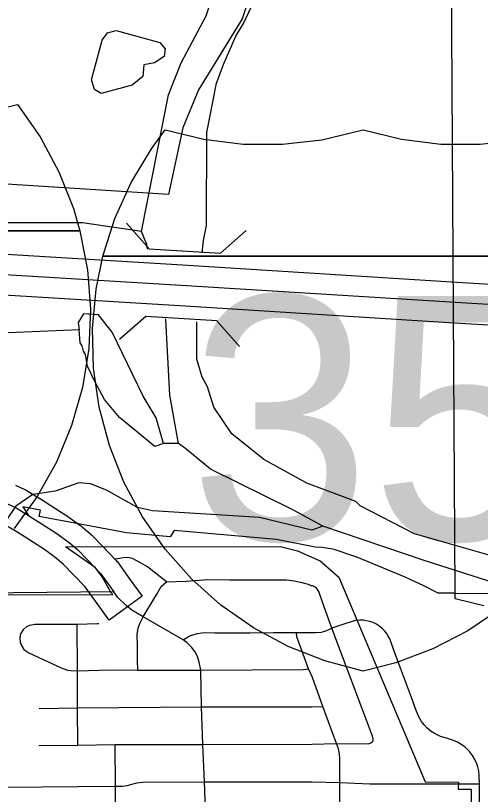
# Model space of a CAD drawing. Extents: x -1403959 to 81668, y -1400582 to 11018.
# Drawn here: x 6933 to 6999.4, y 8593.5 to 8704.7 of the extents above; entities that cross this region are included whole.
import ezdxf

# ---------------------------------------------------------------- set-up
doc = ezdxf.new("R2010")
doc.units = 0
for name, color, linetype in [('tdCiAirportTxt', 7, 'Continuous'), ('tdCiCityCartoShort', 7, 'Continuous'), ('tdCiCoBndryTxt', 7, 'Continuous'), ('tdCiRRCL', 7, 'Continuous'), ('tdCiSectLine', 7, 'Continuous'), ('tdCiSectNmbr', 7, 'Continuous'), ('tdCiSectTwpRng', 7, 'Continuous'), ('tdCoCityStreetMajor', 7, 'Continuous'), ('tdCoClipBndry', 7, 'Continuous'), ('tdCoSurfBitum', 7, 'Continuous'), ('tdCoSurfEarth', 7, 'Continuous'), ('tdCoSurfGravel', 7, 'Continuous')]:
    doc.layers.add(name, color=color, linetype=linetype)

msp = doc.modelspace()

# ---------------------------------------------------------------- linework, layer by layer
at = {"layer": 'tdCiAirportTxt'}
for points in [[(6890.15, 8673.13), (6897.86, 8672.68), (6901.39, 8672.43), (6921.31, 8671.2), (6928.56, 8670.78), (6957.63, 8669.01), (6995.26, 8666.65), (7020.52, 8665.15)], [(6892.86, 8667.15), (6897.49, 8666.88), (6901.01, 8666.64), (6920.96, 8665.4), (6928.22, 8664.98), (6957.27, 8663.21), (6994.9, 8660.86), (7022.53, 8659.21)]]:
    msp.add_lwpolyline(points, dxfattribs=at)
at = {"layer": 'tdCiCityCartoShort'}
msp.add_lwpolyline([(7033.2, 8661.43), (6995.07, 8663.73), (6957.44, 8666.08), (6928.38, 8667.85), (6921.13, 8668.27), (6901.19, 8669.51), (6897.67, 8669.75), (6893.02, 8670.02)], dxfattribs=at)
at = {"layer": 'tdCiCoBndryTxt'}
for points in [[(6898.38, 8644.36), (6899.83, 8644.54), (6900.72, 8644.55), (6901.36, 8644.41), (6902.48, 8644.07), (6907.13, 8642.52), (6922.47, 8637.92), (6929.63, 8635.79), (6931.81, 8635), (6933.11, 8634.39), (6934.9, 8633.3)], [(6934.9, 8633.3), (6938.79, 8630.81), (6940.69, 8629.44), (6941.9, 8628.41), (6943.34, 8626.89), (6945.22, 8624.95), (6947.06, 8622.4)], [(6934.9, 8633.3), (6934.9, 8633.3)], [(6947.06, 8622.4), (6947.06, 8622.4)]]:
    msp.add_lwpolyline(points, dxfattribs=at)
at = {"layer": 'tdCiRRCL'}
for points in [[(6967.15, 8709.51), (6965.39, 8704.23), (6959.16, 8694.07), (6956.92, 8688.63), (6954.85, 8679.11), (6879.63, 8683.91), (6878.52, 8686.32), (6877.05, 8689.29), (6877.43, 8685.52), (6854.05, 8689.02), (6854.27, 8680.41), (6844.64, 8701.85), (6842.59, 8701.82), (6848.72, 8688.25), (6801.43, 8687.43)], [(6999.87, 8620.4), (6995.78, 8621.37), (6995.78, 8622.19), (6995.71, 8622.19), (6993.35, 8622.19), (6991.33, 8623.24), (6988.66, 8624.48), (6985.54, 8625.75), (6981.78, 8627.34), (6978.38, 8628.46), (6976.76, 8628.72), (6975.8, 8628.77), (6970.29, 8629.87), (6955.68, 8631.12), (6955.1, 8630.25), (6948.86, 8630.79), (6936.42, 8633.14), (6936.59, 8634.04), (6934.07, 8634.51), (6934.9, 8633.3), (6938.79, 8630.81), (6940.69, 8629.44), (6941.9, 8628.41), (6943.34, 8626.89), (6945.22, 8624.95), (6947.06, 8622.4), (6923.14, 8622.13)]]:
    msp.add_lwpolyline(points, dxfattribs=at)
at = {"layer": 'tdCiSectLine'}
msp.add_lwpolyline([(6933.04, 8637.63), (6934.35, 8637.02), (6934.4, 8636.99), (6934.56, 8636.9), (6934.63, 8636.86), (6936.41, 8635.77), (6936.46, 8635.74), (6940.36, 8633.25), (6940.4, 8633.22), (6940.49, 8633.16), (6942.38, 8631.8), (6942.45, 8631.75), (6942.57, 8631.65), (6943.78, 8630.62), (6943.81, 8630.59), (6943.95, 8630.46), (6944.01, 8630.4), (6945.44, 8628.89), (6947.3, 8626.97), (6947.4, 8626.86), (6947.52, 8626.71), (6947.57, 8626.65), (6949.41, 8624.1), (6951.12, 8621.75), (6946.41, 8618.35), (6944.71, 8620.7), (6942.99, 8623.08), (6941.26, 8624.87), (6941.23, 8624.89), (6939.9, 8626.3), (6938.89, 8627.16), (6937.16, 8628.41), (6933.36, 8630.84), (6931.74, 8631.83)], dxfattribs=at)
at = {"layer": 'tdCiSectNmbr'}
msp.add_lwpolyline([(6960.18, 8589.95), (6960.02, 8595.23), (6959.79, 8600.58), (6959.57, 8605.96), (6959.51, 8611.19), (6959.26, 8612.33), (6959.01, 8613.14), (6958.61, 8613.85), (6958.14, 8614.46), (6957.54, 8615.12), (6956.97, 8615.54), (6951.27, 8618.79), (6949.64, 8619.78), (6948.81, 8620.41), (6947.66, 8621.58), (6947.06, 8622.4)], dxfattribs=at)
at = {"layer": 'tdCiSectTwpRng'}
for points in [[(6954.58, 8623.81), (6951.88, 8625.96), (6950.89, 8626.53), (6949.74, 8627.13), (6949.05, 8627.29), (6948.39, 8627.25), (6947.62, 8627.11), (6947.28, 8627.06)], [(6951.27, 8618.79), (6953.2, 8622.07), (6953.83, 8623.14), (6954.58, 8623.81), (6957.38, 8623.89), (6960.49, 8624.12), (6963.57, 8624.11), (6970.82, 8624.09), (6971.73, 8624.09), (6972.82, 8623.97), (6973.9, 8623.71), (6974.8, 8623.48), (6975.34, 8623.26)], [(6983.97, 8600.99), (6984.08, 8601.12), (6984.09, 8601.32), (6984, 8601.79), (6978.18, 8617.18), (6976.85, 8620.9), (6976.34, 8622.42), (6976, 8622.89), (6975.7, 8623.1), (6975.42, 8623.22), (6975.34, 8623.26)], [(6950.51, 8611.2), (6950.45, 8612.6), (6950.43, 8614.58), (6950.41, 8616.28), (6950.52, 8617.2), (6950.77, 8617.88), (6951.27, 8618.79)], [(6999.31, 8589.53), (6999.27, 8593.72), (6999.26, 8594.94), (6999.24, 8596.15), (6999.17, 8596.82), (6999.04, 8597.41), (6998.91, 8597.8), (6998.6, 8598.44), (6998.25, 8598.99), (6997.84, 8599.56), (6997.26, 8600.15), (6996.73, 8600.55), (6996.01, 8600.96), (6995.39, 8601.22), (6994.72, 8601.43), (6994.21, 8601.57), (6993.69, 8601.72), (6992.96, 8602.09), (6992.38, 8602.46), (6991.76, 8602.98), (6991.39, 8603.37), (6990.99, 8603.86), (6990.63, 8604.51), (6990.23, 8605.43), (6989.57, 8607.3), (6988, 8611.48), (6987.25, 8613.55), (6986.72, 8615), (6986.46, 8615.65), (6986.2, 8616.15), (6985.98, 8616.49), (6985.71, 8616.8), (6985.44, 8617.08), (6985.06, 8617.41), (6984.48, 8617.81), (6984.09, 8617.99), (6983.62, 8618.13), (6983.11, 8618.26), (6982.69, 8618.34), (6982.18, 8618.34), (6981.55, 8618.3), (6981.07, 8618.16), (6980.03, 8617.83), (6978.18, 8617.18)], [(6933.7, 8615.98), (6933.8, 8616.38), (6934.24, 8617.06), (6934.64, 8617.43), (6935.1, 8617.64), (6935.81, 8617.75), (6941.85, 8617.75), (6944.76, 8617.85)], [(6941.91, 8600.5), (6941.9, 8605.8), (6941.89, 8611.11), (6941.85, 8617.75)], [(6944.76, 8617.85), (6944.93, 8617.84)], [(6956.97, 8615.54), (6957.49, 8615.84), (6958.07, 8616.15), (6958.48, 8616.29), (6959.01, 8616.44), (6959.65, 8616.52), (6960.2, 8616.56), (6961.48, 8616.55), (6966.46, 8616.54), (6969.85, 8616.56), (6973.16, 8616.57), (6974.95, 8616.58), (6975.97, 8616.58), (6976.71, 8616.64), (6977.34, 8616.83), (6978.18, 8617.18)], [(6933.7, 8615.98), (6933.65, 8615.78)], [(6933.65, 8615.78), (6933.68, 8615.2), (6933.87, 8614.71), (6934.24, 8614.16), (6934.94, 8613.66), (6939.55, 8611.55), (6940.45, 8611.21), (6940.95, 8611.14), (6941.89, 8611.11), (6946.54, 8611.22), (6950.51, 8611.2), (6959.51, 8611.19), (6974.08, 8611.29), (6974.88, 8611.4)], [(6979.35, 8586.7), (6979.36, 8589.75), (6979.32, 8595.15), (6979.35, 8598.54), (6979.26, 8599.27), (6979.14, 8599.95), (6978.86, 8600.7), (6976.88, 8605.99), (6975.45, 8610.14), (6974.88, 8611.4), (6973.21, 8615.94), (6973.16, 8616.57)], [(6936.43, 8605.74), (6941.9, 8605.8), (6959.57, 8605.96), (6975.38, 8605.98), (6976.88, 8605.99)], [(6936.35, 8600.44), (6941.91, 8600.5), (6947.28, 8600.57), (6959.79, 8600.58), (6975.4, 8600.65), (6978.86, 8600.7), (6983.43, 8600.67), (6983.76, 8600.81), (6983.93, 8600.96)], [(6947.51, 8573.13), (6947.39, 8576.15), (6947.35, 8583.28), (6947.32, 8589.3), (6947.32, 8594.63), (6947.28, 8600.57)], [(6983.93, 8600.96), (6983.97, 8600.99)], [(6926.16, 8594.45), (6947.32, 8594.63), (6948.3, 8594.64), (6948.97, 8594.72), (6950.33, 8595.11), (6951.2, 8595.19), (6960.02, 8595.23), (6975.4, 8595.27), (6979.32, 8595.15), (6983.61, 8594.98), (6995.76, 8594.94)], [(6995.76, 8594.94), (6999.26, 8594.94)]]:
    msp.add_lwpolyline(points, dxfattribs=at)
at = {"layer": 'tdCoCityStreetMajor'}
for points in [[(6995.17, 8718.69), (6995.75, 8622.19)], [(6995.75, 8622.19), (7044.37, 8621.73), (7093, 8621.26)], [(6995.75, 8622.19), (6995.75, 8621.37)]]:
    msp.add_lwpolyline(points, dxfattribs=at)
at = {"layer": 'tdCoClipBndry'}
msp.add_lwpolyline([(6923.18, 8621.94), (6946.95, 8622.02), (6946.7, 8622.25), (6945.39, 8624.54), (6944.39, 8625.88), (6940.18, 8628.81), (6970.87, 8628.85), (6973.3, 8628.25), (6976.51, 8626.79), (6979.18, 8624.48), (6991.49, 8595.26), (6996.25, 8595.21), (6996.23, 8594.22), (6998.09, 8594.22), (6998.05, 8572.4)], dxfattribs=at)
at = {"layer": 'tdCoSurfBitum'}
for points in [[(6951, 8673.82), (6954.86, 8693.35), (6956.7, 8697.93), (6960.23, 8704.64), (6961.77, 8709.37)], [(6959.67, 8670.79), (6959.86, 8672.58), (6960.32, 8674.72), (6960.35, 8688), (6961.74, 8695.02), (6962.81, 8697.92), (6964.5, 8701.73), (6965.57, 8703.56), (6967.87, 8708.44)], [(6945.24, 8693.53), (6944.33, 8694.14), (6943.87, 8695.52), (6945.41, 8701.16), (6946.17, 8702.23), (6947.4, 8702.53), (6953.65, 8700.84), (6954.42, 8699.92), (6954.26, 8698.85), (6952.89, 8697.94), (6951.36, 8697.64), (6951.2, 8695.96), (6949.67, 8694.74), (6945.24, 8693.53)], [(6951, 8673.82), (6942.61, 8675.06), (6928.86, 8675.09), (6900.92, 8677.9), (6897.1, 8677.76), (6876.34, 8678.57), (6872.22, 8679.49), (6857.4, 8678.91), (6848.08, 8678.32), (6837.55, 8678.04), (6835.56, 8678.66)], [(6951.87, 8671.31), (6951.76, 8671.99), (6951, 8673.82)], [(6954.15, 8643.58), (6953.09, 8647.25), (6951.26, 8650.31), (6946.85, 8659.48), (6944.87, 8661.93), (6942.73, 8662.08), (6941.97, 8660.86), (6942.12, 8659.79)], [(6956.29, 8643.58), (6955.08, 8650.45), (6954.49, 8661.29), (6954.45, 8661.38)], [(7082.35, 8603.76), (7078.23, 8605.75), (7072.89, 8606.37), (7065.41, 8606.24), (7057.61, 8604.42), (7051.81, 8604.89), (7046.93, 8607.19), (7038.85, 8615.46), (7023.29, 8623.58), (7017.95, 8625.27), (7004.97, 8626.37), (6990.01, 8630.68), (6982.23, 8634.67), (6981.62, 8635.28), (6974.6, 8637.89), (6968.5, 8641.26), (6963.93, 8644.94), (6961.34, 8648.76), (6960.43, 8651.66), (6959.67, 8653.04), (6958.91, 8655.63), (6958.92, 8660.92)], [(6942.12, 8659.79), (6897.37, 8657.91), (6893.25, 8657.61), (6890.49, 8656.24), (6884.69, 8654.58), (6883.62, 8655.19)], [(6954.15, 8643.58), (6952.93, 8643.13), (6947.9, 8647.26), (6945.76, 8649.86), (6944.39, 8652.31), (6943.33, 8654.6), (6943.03, 8656.28), (6942.72, 8656.74), (6942.57, 8657.5), (6942.27, 8657.96), (6942.12, 8659.79)], [(6956.29, 8643.58), (6954.15, 8643.58)], [(6976.88, 8631.78), (6972.61, 8634.08), (6960.86, 8639.9), (6957.36, 8642.81), (6956.29, 8643.58)], [(6976.88, 8631.78), (6975.35, 8631.17), (6967.87, 8633.02), (6952.6, 8633.97), (6950.47, 8634.43), (6946.04, 8636.88), (6943.75, 8637.81), (6942.08, 8637.96), (6938.71, 8636.75), (6935.51, 8636.3), (6933.06, 8634.62), (6931.68, 8632.64)], [(7083.56, 8597.65), (7081.12, 8600.25), (7077.92, 8601.78), (7074.56, 8601.79), (7061.12, 8599.53), (7055.92, 8599.54), (7049.67, 8601.23), (7046, 8602.77), (7042.65, 8604.91), (7035.94, 8610.58), (7031.21, 8613.95), (7026.48, 8616.4), (7019.16, 8618.55), (7009.69, 8621.02), (6991.38, 8626.86), (6976.88, 8631.78)]]:
    msp.add_lwpolyline(points, dxfattribs=at)
at = {"layer": 'tdCoSurfEarth'}
for p, q in [((6952.13, 8671.35), (6948.9, 8675.01)), ((6962.28, 8670.74), (6965.94, 8673.97)), ((6952.13, 8671.35), (6962.28, 8670.74)), ((6951.62, 8661.69), (6947.89, 8658.4)), ((6961.79, 8661.07), (6951.62, 8661.69)), ((6961.79, 8661.07), (6965.02, 8657.42))]:
    msp.add_line(p, q, dxfattribs=at)
at = {"layer": 'tdCoSurfGravel'}
for p, q in [((6868.57, 8673.92), (6941.57, 8673.92)), ((6946.12, 8670.31), (7019.13, 8670.31))]:
    msp.add_line(p, q, dxfattribs=at)
for points in [[(6867.95, 8673.92), (6869.66, 8679.3), (6871.98, 8684.44), (6874.89, 8689.28), (6876.86, 8691.96), (6882.35, 8690.63), (6887.95, 8689.94), (6893.59, 8689.92), (6899.19, 8690.55), (6905.09, 8691.96), (6910.58, 8690.63), (6916.18, 8689.94), (6921.82, 8689.92), (6927.43, 8690.55), (6933.33, 8691.96), (6936.56, 8687.34), (6939.23, 8682.37), (6941.31, 8677.12), (6942.24, 8673.92)], [(6945.51, 8670.31), (6947.22, 8675.69), (6949.54, 8680.83), (6952.45, 8685.66), (6954.42, 8688.35), (6959.91, 8687.02), (6965.51, 8686.33), (6971.15, 8686.31), (6976.75, 8686.94), (6982.65, 8688.35), (6988.14, 8687.02), (6993.74, 8686.33), (6999.38, 8686.31), (7004.98, 8686.94), (7010.88, 8688.35), (7014.12, 8683.72), (7016.79, 8678.76), (7018.87, 8673.51), (7019.8, 8670.31)]]:
    msp.add_lwpolyline(points, close=True, dxfattribs=at)
for points in [[(6927.43, 8690.55), (6933.33, 8691.96), (6936.56, 8687.34), (6939.23, 8682.37), (6941.31, 8677.12), (6942.24, 8673.92), (6943.31, 8668.39), (6943.73, 8662.76), (6943.49, 8657.12), (6942.59, 8651.55), (6941.05, 8646.12), (6938.89, 8640.91), (6936.14, 8635.99), (6932.83, 8631.42)], [(7002.29, 8619.98), (6997.61, 8616.83), (6992.6, 8614.24), (6987.31, 8612.26), (6982.65, 8611.06), (6977.2, 8612.51), (6971.96, 8614.58), (6966.99, 8617.26), (6962.36, 8620.49), (6958.15, 8624.24), (6954.4, 8628.46), (6951.17, 8633.08), (6948.5, 8638.05), (6946.43, 8643.3), (6944.98, 8648.75), (6944.18, 8654.34), (6944.04, 8659.98), (6944.55, 8665.6), (6945.51, 8670.31), (6947.22, 8675.69), (6949.54, 8680.83), (6952.45, 8685.66), (6954.42, 8688.35), (6959.91, 8687.02), (6965.51, 8686.33), (6971.15, 8686.31), (6976.75, 8686.94), (6982.65, 8688.35), (6988.14, 8687.02), (6993.74, 8686.33), (6999.38, 8686.31), (7004.98, 8686.94)], [(6867.95, 8673.92), (6942.24, 8673.92), (6943.31, 8668.39), (6943.73, 8662.76), (6943.49, 8657.12), (6942.59, 8651.55), (6941.05, 8646.12), (6938.89, 8640.91), (6936.14, 8635.99), (6932.83, 8631.42)], [(7002.29, 8619.98), (6997.61, 8616.83), (6992.6, 8614.24), (6987.31, 8612.26), (6982.65, 8611.06), (6977.2, 8612.51), (6971.96, 8614.58), (6966.99, 8617.26), (6962.36, 8620.49), (6958.15, 8624.24), (6954.4, 8628.46), (6951.17, 8633.08), (6948.5, 8638.05), (6946.43, 8643.3), (6944.98, 8648.75), (6944.18, 8654.34), (6944.04, 8659.98), (6944.55, 8665.6), (6945.51, 8670.31), (7019.8, 8670.31)]]:
    msp.add_lwpolyline(points, dxfattribs=at)

# ---------------------------------------------------------------- texts
msp.add_text('35', height=34.822, dxfattribs=at).set_placement((6957.82, 8629.82))

doc.saveas('drawing.dxf')
